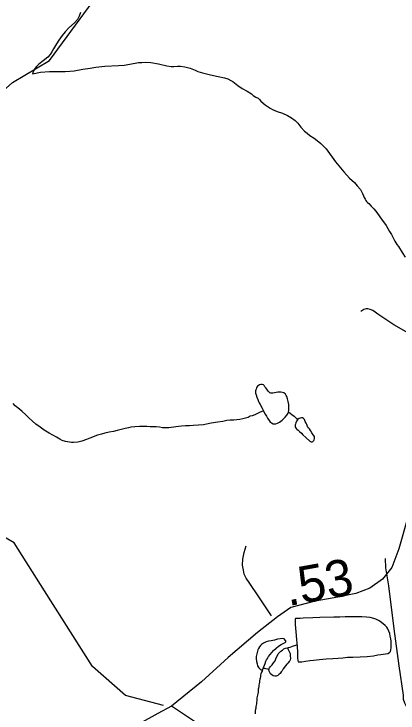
# Model space of a CAD drawing. Extents: x 2001466 to 31450019, y -30647475 to 847247.
# Drawn here: x 2039659 to 2042268, y 678927 to 683676 of the extents above; entities that cross this region are included whole.
import ezdxf

# ---------------------------------------------------------------- set-up
doc = ezdxf.new("R2010")
doc.units = 0
for name, color, linetype in [('Exist Hydrographic Creek Single Shore', 7, 'Continuous'), ('Exist Hydrographic Misc Water Feature', 7, 'Continuous'), ('Exist Road Non-System Type 51', 7, 'Continuous'), ('Exist Road Secondary Mileage Hundredths English Label', 7, 'Continuous'), ('Exist Road Secondary Type 51 Attributed', 7, 'Continuous')]:
    doc.layers.add(name, color=color, linetype=linetype)

msp = doc.modelspace()

# ---------------------------------------------------------------- linework, layer by layer
at = {"layer": 'Exist Hydrographic Creek Single Shore'}
msp.add_lwpolyline([(2039064.6, 682482.2), (2039450.9, 683035.3), (2039650, 683211.6), (2039900, 683360.8), (2040165.9, 683719.5), (2040258, 683852.2), (2040365.8, 683945.1), (2040957, 684172.6), (2041223, 684314.8), (2041464.9, 684290.2), (2041972.8, 684138.8), (2042122.9, 684057), (2042673.9, 683924.4), (2043115, 683967.9), (2043248.9, 683952.1), (2043339.9, 683884.6), (2043432.8, 683577.6)], dxfattribs=at)
at = {"layer": 'Exist Hydrographic Misc Water Feature'}
msp.add_line((2041347, 679220.1), (2041353, 679230.1), dxfattribs=at)
for points in [[(2040111.4, 683686.5), (2040101.5, 683660.5), (2040089.6, 683638.5), (2040069.5, 683616.4), (2040031.6, 683582.4), (2040005.8, 683554.4), (2039985.9, 683530.3), (2039963.7, 683498.3), (2039947.9, 683472.3), (2039927.8, 683440.2), (2039915.9, 683418.2), (2039904.1, 683400.2), (2039888.1, 683382.2), (2039858.1, 683358.1), (2039828.2, 683336.1), (2039812.2, 683320), (2039802.1, 683308), (2039792.3, 683290), (2039786.4, 683276), (2039784.3, 683270)], [(2039784.3, 683270), (2039840.3, 683280.1), (2039900.4, 683284.2), (2039948.3, 683284.3), (2040006.2, 683284.4), (2040038.2, 683286.4), (2040068.1, 683290.5), (2040126.1, 683300.6), (2040176.2, 683308.7), (2040216.1, 683314.8), (2040276.2, 683320.9), (2040369.9, 683327.1), (2040408.1, 683329.1), (2040446, 683335.2), (2040504, 683345.3), (2040528, 683347.4), (2040550, 683349.4), (2040590, 683347.5), (2040640, 683337.6), (2040698, 683323.7), (2040726.1, 683319.8), (2040746, 683319.8), (2040770, 683321.8), (2040790.1, 683321.9), (2040820, 683318), (2040856.1, 683308), (2040889.9, 683294.1), (2040908, 683286.1), (2040940, 683276.2), (2040994.1, 683262.3), (2041046.2, 683252.4), (2041090.1, 683242.5), (2041112.2, 683234.5), (2041132.1, 683224.6), (2041146.1, 683216.6), (2041180.1, 683190.6), (2041210.2, 683170.7), (2041244.3, 683150.8), (2041272.4, 683132.9), (2041284.3, 683122.9), (2041302.3, 683110.9), (2041318.3, 683103), (2041326.3, 683095), (2041336.3, 683083), (2041366.5, 683059), (2041400.3, 683035.1), (2041416.5, 683027.2), (2041446.5, 683013.2), (2041482.5, 683001.3), (2041518.4, 682985.3), (2041544.5, 682969.4), (2041568.5, 682951.5), (2041588.6, 682933.5), (2041608.7, 682907.6), (2041632.6, 682879.6), (2041650.7, 682865.6), (2041668.7, 682849.7), (2041698.7, 682831.7), (2041730.7, 682807.8), (2041744.8, 682795.8), (2041780.9, 682759.9), (2041843, 682672.1), (2041899.2, 682604.1), (2041938, 682559.8), (2041972.8, 682530.6), (2041991.9, 682508.7), (2042012.8, 682484.4)], [(2042012.8, 682484.4), (2042027, 682456.8), (2042035, 682440.8), (2042039.1, 682428.9), (2042045, 682418.9), (2042048.9, 682408.9), (2042055.1, 682402.9), (2042061.2, 682394.9), (2042069.2, 682388.9), (2042087, 682370.9), (2042105.1, 682353), (2042117.2, 682337), (2042129.1, 682321), (2042157.2, 682283.1), (2042187.3, 682239.1), (2042211.3, 682197.2), (2042223.4, 682177.3), (2042247.4, 682133.2), (2042261.5, 682109.3), (2042271.6, 682095.3), (2042297.6, 682055.4), (2042317.7, 682023.4)], [(2041523.8, 680972.1), (2041527.7, 680982.1), (2041527.7, 681004.1), (2041525.6, 681022.1), (2041521.5, 681042.1), (2041517.6, 681062.1), (2041513.5, 681076.1), (2041509.4, 681084.1), (2041503.5, 681094), (2041493.4, 681102), (2041483.4, 681104), (2041471.5, 681106), (2041451.4, 681106), (2041429.4, 681101.9), (2041417.5, 681099.9), (2041405.4, 681099.9), (2041397.5, 681101.9), (2041393.6, 681105.9), (2041385.6, 681113.9), (2041377.6, 681125.9), (2041369.6, 681135.8), (2041363.4, 681143.8), (2041359.5, 681151.8), (2041353.4, 681155.8), (2041345.4, 681157.8), (2041339.4, 681159.7), (2041335.5, 681157.7), (2041327.5, 681155.7), (2041319.5, 681151.7), (2041313.4, 681147.7), (2041309.5, 681141.7), (2041307.4, 681135.7), (2041303.5, 681127.7), (2041301.5, 681121.7), (2041299.4, 681115.7), (2041299.4, 681109.7), (2041299.4, 681099.7), (2041303.5, 681087.7), (2041309.7, 681071.7), (2041315.6, 681057.7), (2041321.6, 681043.7), (2041325.7, 681033.7), (2041331.6, 681021.8), (2041345.8, 680997.8), (2041353.8, 680979.8)], [(2041353.8, 680979.8), (2041327.7, 680967.8), (2041295.7, 680953.7), (2041277.9, 680945.7), (2041263.8, 680943.7), (2041249.8, 680935.6), (2041231.8, 680929.6), (2041213.9, 680925.5), (2041193.8, 680921.5), (2041173.7, 680919.5), (2041151.8, 680917.5), (2041127.8, 680915.4), (2041105.9, 680913.3), (2041078, 680907.3), (2041043.9, 680903.3), (2040998, 680895.2), (2040967.9, 680889.1), (2040945.9, 680885.1), (2040913.9, 680883), (2040876, 680881), (2040852, 680878.9), (2040823.9, 680876.8), (2040797.9, 680874.8), (2040775.9, 680872.8), (2040758.1, 680870.7), (2040744.2, 680868.7), (2040726.1, 680866.6), (2040710.1, 680864.6), (2040692.1, 680864.6), (2040668.1, 680864.6), (2040648, 680868.5), (2040626, 680870.5), (2040604.1, 680870.5), (2040584, 680870.4), (2040562.1, 680872.4), (2040540.1, 680872.3), (2040512, 680872.3), (2040480, 680870.2), (2040454, 680868.2), (2040438, 680864.2), (2040414, 680860.1), (2040388.2, 680854), (2040360.1, 680846), (2040334.3, 680840), (2040306.2, 680833.9), (2040276.2, 680827.8), (2040254.3, 680821.8), (2040226.2, 680813.8), (2040174.3, 680793.6), (2040152.4, 680785.6), (2040120.4, 680773.6), (2040092.3, 680767.5), (2040064.4, 680765.4), (2040050.3, 680765.4), (2040022.4, 680769.4), (2040008.4, 680771.4), (2039986.3, 680779.3), (2039970.3, 680787.3), (2039948.3, 680801.3), (2039922.3, 680815.2), (2039898.3, 680829.2), (2039864.3, 680849), (2039836.2, 680869), (2039808.3, 680888.9), (2039784.1, 680908.9), (2039760.1, 680932.9), (2039738.2, 680954.8), (2039714, 680974.7), (2039695.9, 680990.7), (2039668, 681014.7), (2039653.9, 681030.7)], [(2041353.8, 680979.8), (2041357.7, 680973.9), (2041365.7, 680957.9), (2041373.9, 680943.8), (2041381.9, 680929.8), (2041391.9, 680913.9), (2041399.9, 680903.9), (2041407.9, 680897.9), (2041419.8, 680892), (2041437.8, 680892), (2041449.7, 680896), (2041463.9, 680902), (2041481.9, 680916), (2041501.8, 680936.1), (2041513.7, 680950.1), (2041521.7, 680964.1), (2041523.8, 680972.1)], [(2041523.8, 680972.1), (2041547.8, 680954.2), (2041561.7, 680944.2), (2041577.9, 680928.2), (2041585.9, 680918.2)], [(2041585.9, 680918.2), (2041579.7, 680910.3), (2041573.8, 680898.2), (2041571.7, 680890.2), (2041569.9, 680884.2), (2041569.9, 680874.2), (2041572, 680866.2), (2041576.1, 680860.2), (2041579.9, 680854.2), (2041590, 680848.3), (2041598, 680838.3), (2041611.9, 680828.3), (2041622, 680816.3), (2041641.9, 680798.3), (2041670.2, 680774.4), (2041678.2, 680768.4), (2041684.1, 680768.5), (2041690.1, 680770.5), (2041696, 680778.5), (2041698.1, 680782.5), (2041699.9, 680792.5), (2041699.9, 680804.5), (2041691.9, 680816.5), (2041683.9, 680830.4), (2041673.9, 680846.4), (2041665.9, 680856.4), (2041659.9, 680864.4), (2041653.8, 680874.4), (2041647.8, 680886.4), (2041643.9, 680896.4), (2041637.8, 680908.4), (2041633.9, 680920.3), (2041631.8, 680924.3), (2041625.9, 680928.3), (2041619.7, 680932.3), (2041611.7, 680932.3), (2041603.7, 680930.3), (2041597.8, 680928.3), (2041589.8, 680922.2), (2041585.9, 680918.2)], [(2041582.6, 679390.5), (2041582.6, 679372.5), (2041584.7, 679346.5), (2041584.7, 679322.5), (2041584.7, 679302.5), (2041588.8, 679284.5), (2041590.8, 679274.6), (2041614.8, 679274.6), (2041640.8, 679278.6), (2041668.7, 679282.6), (2041694.6, 679286.8), (2041734.6, 679290.8), (2041780.7, 679294.9), (2041824.6, 679297), (2041860.7, 679299.1), (2041892.7, 679301.1), (2041924.6, 679305.2), (2041960.7, 679307.3), (2042010.6, 679309.3), (2042058.7, 679311.4), (2042102.6, 679315.5), (2042130.5, 679321.6), (2042150.6, 679323.6), (2042198.6, 679331.7), (2042210.5, 679337.7), (2042216.4, 679343.7), (2042220.5, 679355.7), (2042222.6, 679369.7), (2042222.4, 679383.7), (2042222.4, 679415.7), (2042220.3, 679431.7), (2042216.2, 679449.7), (2042212.3, 679467.7), (2042206.4, 679483.6), (2042200.2, 679497.6), (2042192.2, 679509.6), (2042182.2, 679521.6), (2042168.2, 679533.5), (2042148.1, 679547.5), (2042136.3, 679555.5), (2042118.2, 679565.5), (2042104.1, 679569.4), (2042080.1, 679575.4), (2042054.2, 679577.4), (2042022.2, 679579.3), (2041988.2, 679581.3), (2041948.2, 679581.2), (2041910.1, 679581.1), (2041872.1, 679579), (2041832.2, 679578.9), (2041736.2, 679574.7), (2041690.3, 679572.6), (2041624.2, 679570.5), (2041604.1, 679568.5), (2041586.1, 679568.5), (2041576.3, 679568.5), (2041572.4, 679568.5), (2041570.3, 679564.5), (2041570.3, 679552.5), (2041570.3, 679528.5), (2041576.5, 679454.5), (2041578.5, 679424.5), (2041580.6, 679400.5), (2041580.6, 679394.5), (2041582.6, 679390.5)], [(2041353, 679230.1), (2041355, 679236.1), (2041360.7, 679252.1), (2041364.8, 679264.1), (2041370.8, 679278.1), (2041374.7, 679288.2), (2041380.8, 679298.2), (2041388.8, 679310.2), (2041398.7, 679324.2), (2041410.6, 679338.2), (2041422.7, 679352.2), (2041440.7, 679368.2), (2041456.5, 679380.3), (2041474.6, 679392.3), (2041482.5, 679396.3), (2041496.5, 679404.3), (2041502.4, 679406.3), (2041506.5, 679410.3), (2041506.5, 679416.3), (2041504.5, 679420.3), (2041494.4, 679430.3), (2041484.6, 679432.3), (2041468.6, 679430.3), (2041448.5, 679428.2), (2041428.6, 679422.2), (2041406.5, 679418.2), (2041388.6, 679414.1), (2041372.6, 679410.1), (2041354.6, 679402.1), (2041340.4, 679392), (2041334.7, 679386), (2041326.7, 679376.1), (2041320.8, 679366.1), (2041316.7, 679356.1), (2041312.6, 679346.1), (2041308.7, 679328), (2041304.8, 679310), (2041304.8, 679298), (2041306.8, 679276), (2041310.7, 679260), (2041314.8, 679248), (2041322.8, 679234.1), (2041329, 679226.1), (2041334.9, 679222.1), (2041338.8, 679220.1), (2041347, 679220.1)], [(2041518.6, 679368.4), (2041524.6, 679372.4), (2041534.6, 679374.4), (2041546.5, 679378.4), (2041552.5, 679380.5), (2041558.6, 679382.5), (2041582.6, 679390.5)], [(2041390.9, 679222.2), (2041392.9, 679230.2), (2041395, 679234.2), (2041403, 679242.2), (2041412.8, 679254.3), (2041422.9, 679268.2), (2041432.7, 679282.2), (2041438.9, 679294.2), (2041454.7, 679328.3), (2041460.6, 679336.3), (2041472.7, 679346.3), (2041482.8, 679354.4), (2041492.6, 679362.4), (2041504.7, 679368.4), (2041514.5, 679370.4), (2041518.6, 679368.4)], [(2041518.6, 679368.4), (2041522.7, 679358.4), (2041528.7, 679344.4), (2041534.6, 679330.4), (2041536.7, 679322.4), (2041536.7, 679312.4), (2041538.7, 679300.4), (2041534.8, 679286.4), (2041532.8, 679282.4), (2041528.7, 679276.4), (2041520.7, 679266.4), (2041512.7, 679258.4), (2041502.8, 679246.4), (2041488.9, 679226.4), (2041480.9, 679214.4), (2041475, 679206.4), (2041467, 679196.3), (2041460.8, 679190.3), (2041451, 679182.3), (2041444.8, 679178.3), (2041440.9, 679176.3), (2041430.9, 679176.2), (2041420.8, 679180.2), (2041411, 679186.2), (2041403, 679192.2), (2041396.8, 679202.2), (2041392.9, 679212.2), (2041390.9, 679222.2)], [(2041347, 679220.1), (2041345, 679212.1), (2041340.9, 679204.1), (2041337, 679194.1), (2041334.9, 679184.1), (2041333.1, 679174.1), (2041331, 679164.1), (2041329, 679156.1), (2041327.1, 679146.1), (2041327.1, 679136.1), (2041325.1, 679126.1), (2041323, 679116), (2041323.2, 679106.1), (2041321.2, 679096.1), (2041319.1, 679088.1), (2041317.1, 679078.1), (2041317.1, 679068.1), (2041315.2, 679058), (2041313.2, 679048), (2041311.3, 679038), (2041309.3, 679030), (2041309.3, 679020), (2041309.3, 679010), (2041307.2, 679000), (2041307.2, 678990), (2041305.2, 678980), (2041303.3, 678970), (2041301.5, 678960.1), (2041299.4, 678952.1), (2041297.4, 678942.1), (2041297.4, 678932.1), (2041297.4, 678922)], [(2041390.9, 679222.2), (2041380.8, 679224.2), (2041371, 679226.2), (2041363, 679228.1), (2041353, 679230.1)]]:
    msp.add_lwpolyline(points, dxfattribs=at)
at = {"layer": 'Exist Road Non-System Type 51'}
for points in [[(2042691.8, 681371.8), (2042548.8, 681422.7), (2042461.4, 681452.5), (2042390, 681482), (2042324.8, 681517.3), (2042239.7, 681563), (2042139.1, 681631.1), (2042097.7, 681661.9), (2042079.8, 681668.3), (2042063.9, 681672.6), (2042051.9, 681672.8), (2042035.8, 681667.2), (2042015.6, 681655.6)], [(2040675.1, 678978.8), (2040416.6, 679045.3), (2040192.4, 679243.9), (2039865.8, 679756.6), (2039660.8, 680083.4), (2039500.7, 680173.1)], [(2041409.5, 679587.9), (2041322.1, 679715.6), (2041258.1, 679812.9), (2041236.7, 679843.4), (2041223.2, 679869.7), (2041217.8, 679897.8), (2041212.5, 679931.9), (2041213.3, 679971.9), (2041222.2, 680017.7), (2041237.2, 680063.4)], [(2042181.4, 679976.2), (2042184.1, 679914.1), (2042203.6, 679791.7), (2042239.7, 679499), (2042274.5, 679246.3), (2042302.5, 679047.7), (2042304, 679021.7), (2042311.4, 678995.5), (2042321.1, 678977.3), (2042328.8, 678967.2), (2042346.6, 678952.8), (2042368.3, 678940.4), (2042392, 678925.9), (2042427.8, 678917.2), (2042469.6, 678906.3), (2042505.3, 678893.6), (2042541.2, 678884.9), (2042553.4, 678877.2)]]:
    msp.add_lwpolyline(points, dxfattribs=at)
at = {"layer": 'Exist Road Secondary Type 51 Attributed'}
for points in [[(2042529.7, 680879.6), (2042482.7, 680728.6), (2042391.4, 680457.1), (2042274.3, 680043), (2042225.7, 679916.3), (2042162.4, 679836), (2042077.9, 679774.7), (2041980.8, 679738.8), (2041858.4, 679713.4), (2041706.4, 679686), (2041539.6, 679643.7), (2041448.8, 679580.4), (2041312.6, 679474.7), (2041114.2, 679303.6), (2040932.6, 679138.8), (2040729.4, 678974)], [(2040729.4, 678974), (2040636, 678923.3), (2040509.3, 678853.6), (2040289.7, 678764.9), (2040114.5, 678682.5), (2040002.6, 678591.6), (2039729.2, 678359.2), (2039418.9, 678055), (2039250, 677898.7), (2038968.1, 677695.8), (2038801.3, 677588.1), (2038611.3, 677499.4), (2038459.3, 677414.9), (2038324.2, 677300.8), (2038161.6, 677121.2), (2038033.9, 676986), (2037795.3, 676728.2)], [(2043108.3, 677828), (2042846.4, 677908.2), (2042053.6, 678130), (2041878.4, 678187), (2041760.2, 678252.5), (2041561.7, 678375.1), (2041214.4, 678637), (2040961.1, 678818.7), (2040729.4, 678974)]]:
    msp.add_lwpolyline(points, dxfattribs=at)

# ---------------------------------------------------------------- texts
at = {"layer": 'Exist Road Secondary Mileage Hundredths English Label'}
msp.add_text('.53', height=250, rotation=10.2417, dxfattribs=at).set_placement((2041521.8, 679652.6))

doc.saveas('drawing.dxf')
